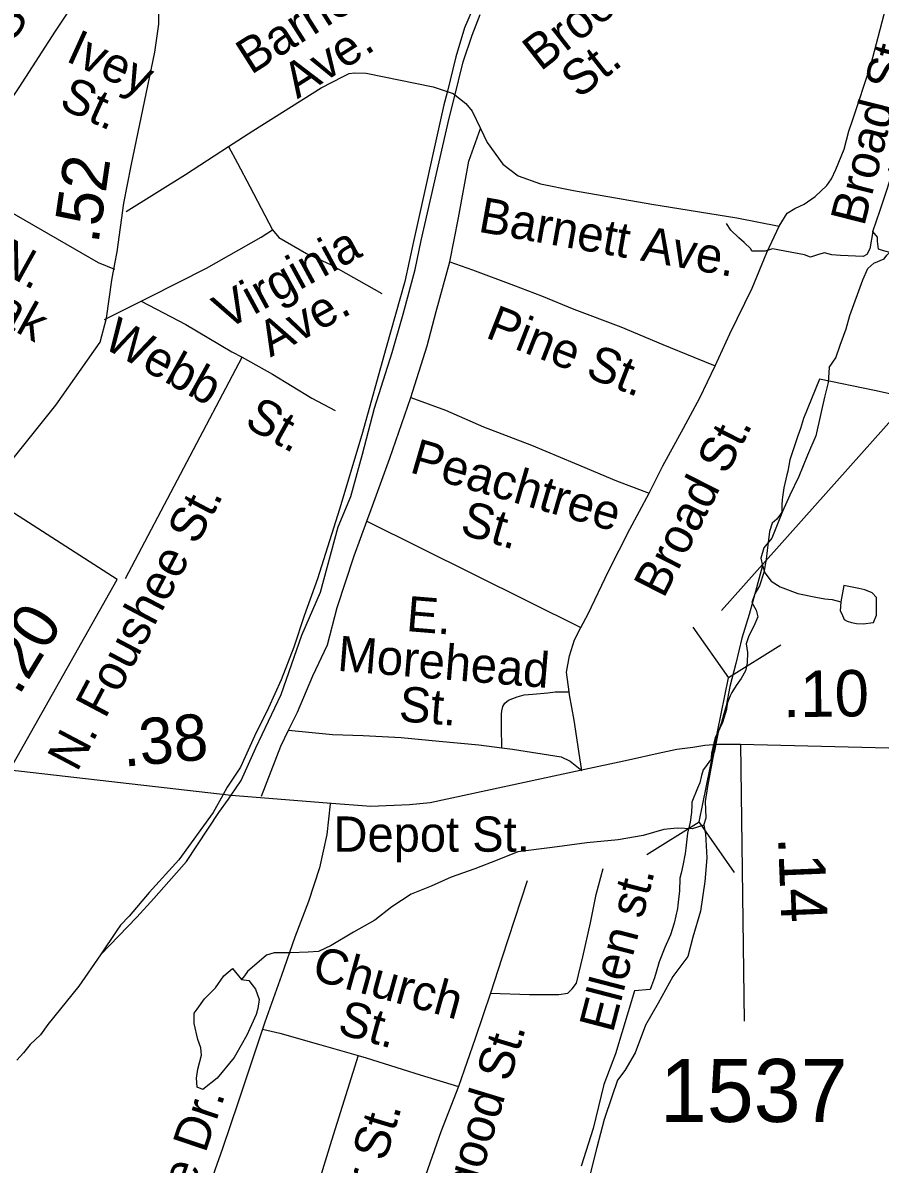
# Model space of a CAD drawing. Extents: x 1950930 to 2061844, y 904556 to 1017002.
# Drawn here: x 2005591 to 2007904, y 961161 to 964240 of the extents above; entities that cross this region are included whole.
import ezdxf

# ---------------------------------------------------------------- set-up
doc = ezdxf.new("R2010")
doc.units = 0
for name, color, linetype in [('Exist Boundary Political City Limit New', 7, 'Continuous'), ('Exist Hydrographic Creek Single Shore', 7, 'Continuous'), ('Exist Hydrographic Misc Water Feature', 7, 'Continuous'), ('Exist Railroad Mainline', 7, 'Continuous'), ('Exist Road Non-System Type 51', 7, 'Continuous'), ('Exist Road Non-System Type 51 Label', 7, 'Continuous'), ('Exist Road Primary US Structure Standard Bridge CELL', 7, 'Continuous'), ('Exist Road Secondary Mileage Hundredths English Label', 7, 'Continuous'), ('Exist Road Secondary Structure Pipe CELL', 7, 'Continuous'), ('Exist Road Secondary Structure Pipe Number Label', 7, 'Continuous'), ('Exist Road Secondary Type 41 Attributed', 7, 'Continuous'), ('Exist Road Secondary Type 51 Attributed', 7, 'Continuous'), ('Exist Road Secondary Type 51 Label', 7, 'Continuous'), ('Exist Road Secondary Type 51 Number Label', 7, 'Continuous'), ('Map Preparation Boundary City Limit Buffer Line', 7, 'Continuous')]:
    doc.layers.add(name, color=color, linetype=linetype)

msp = doc.modelspace()

# ---------------------------------------------------------------- linework, layer by layer
at = {"layer": 'Exist Boundary Political City Limit New'}
for points in [[(2008331.9, 963151), (2007888.8, 963248.9), (2007740.6, 963279.2), (2007697.8, 963173.1), (2007689.8, 963146.3), (2007682.5, 963126.7), (2007660.5, 963061.6), (2007654.9, 963031.4), (2007652.9, 963021.3), (2007644.6, 962986.4), (2007640.8, 962961.1), (2007640.2, 962953.4), (2007639.4, 962939.8), (2007639.4, 962920.7), (2007635.2, 962915), (2007625.6, 962901.5), (2007613.2, 962891.1), (2007606, 962868.4), (2007601, 962831.2), (2007599.4, 962817.3), (2007596.6, 962793.7), (2007591, 962757.4), (2007579.2, 962721.6), (2007566.6, 962699.6), (2007558.4, 962676.9), (2007570.2, 962656), (2007574.8, 962638.4), (2007563.6, 962612.6), (2007550, 962587.1), (2007542.8, 962565.3), (2007546.5, 962542.1), (2007546, 962514.2), (2007542.5, 962500), (2007540.8, 962492.7), (2007529.1, 962471.6), (2007516.2, 962453)], [(2007516.2, 962453), (2007504, 962433.8), (2007500, 962424.7), (2007492.2, 962407.1), (2007491, 962397.4), (2007489.8, 962387.7), (2007478.9, 962352.8), (2007465.1, 962322.8), (2007459.2, 962312.5), (2007449.2, 962269.8), (2007448.9, 962259.7), (2007447.8, 962251.9), (2007444.2, 962248.6), (2007435.6, 962237.2), (2007426.9, 962225.5), (2007422.2, 962209.8), (2007418.2, 962190.4), (2007411.9, 962175.4), (2007396.2, 962138.1), (2007396.1, 962130.9), (2007395.8, 962109.8), (2007391.6, 962084.4), (2007384.9, 962054.8), (2007380.2, 962014.1), (2007378.6, 961999.5), (2007371.9, 961966.8), (2007367.2, 961946.6), (2007364, 961932.6), (2007362.8, 961898.1), (2007362.5, 961892.1), (2007358.5, 961860.6), (2007357.4, 961851.5), (2007348.5, 961812), (2007339.1, 961780.3), (2007323.2, 961746.2), (2007308.6, 961707.6), (2007306.5, 961700.7), (2007295.5, 961664.6), (2007287.4, 961642.5), (2007283.8, 961632.6), (2007241.8, 961629.2), (2007190.5, 961458.7), (2007159.1, 961376.7), (2007130.6, 961257.9), (2007097.9, 961156.4)], [(2007516.2, 962453), (2007504, 962433.8), (2007500, 962424.7), (2007492.2, 962407.1), (2007491, 962397.4), (2007489.8, 962387.7), (2007478.9, 962352.8), (2007465.1, 962322.8), (2007459.2, 962312.5), (2007449.2, 962269.8), (2007448.9, 962259.7), (2007447.8, 962251.9), (2007444.2, 962248.6), (2007435.6, 962237.2), (2007426.9, 962225.5), (2007422.2, 962209.8), (2007418.2, 962190.4), (2007411.9, 962175.4), (2007396.2, 962138.1), (2007396.1, 962130.9), (2007395.8, 962109.8), (2007391.6, 962084.4), (2007384.9, 962054.8), (2007380.2, 962014.1), (2007378.6, 961999.5), (2007371.9, 961966.8), (2007367.2, 961946.6), (2007364, 961932.6), (2007362.8, 961898.1), (2007362.5, 961892.1), (2007358.5, 961860.6), (2007357.4, 961851.5), (2007348.5, 961812), (2007339.1, 961780.3), (2007323.2, 961746.2), (2007308.6, 961707.6), (2007306.5, 961700.7), (2007295.5, 961664.6), (2007287.4, 961642.5), (2007283.8, 961632.6), (2007241.8, 961629.2), (2007190.5, 961458.7), (2007159.1, 961376.7), (2007130.6, 961257.9), (2007097.9, 961156.4)]]:
    msp.add_lwpolyline(points, dxfattribs=at)
at = {"layer": 'Exist Hydrographic Creek Single Shore'}
for points in [[(2007766.5, 963310.5), (2007784.4, 963336.7), (2007796.3, 963370.6), (2007812.3, 963414.6), (2007822.2, 963450.8), (2007857.7, 963547.1), (2007871.5, 963577.6), (2007887.2, 963592.4), (2007915, 963603.5), (2007922.4, 963613.7), (2007930.7, 963621.1), (2007910.4, 963626.6), (2007900.2, 963629.4), (2007897.4, 963651.6), (2007897.4, 963661.8), (2007884.5, 963677.5), (2007904.8, 963734.8), (2007920.5, 963783.9), (2007930.7, 963814.4), (2007932.6, 963834.7), (2007927.9, 963844.9), (2007944.1, 963868.9), (2007956.1, 963890.2)], [(2007884.5, 963677.5), (2007876.2, 963630.3), (2007868.8, 963615.5), (2007858.6, 963610), (2007797.5, 963612.8), (2007774.4, 963614.6), (2007754.1, 963620.2), (2007738.3, 963615.5), (2007716.2, 963608.1), (2007700.4, 963614.6), (2007646.8, 963624.8), (2007614.4, 963630.3), (2007594.1, 963624.8), (2007558, 963624.8), (2007555.2, 963630.3), (2007537.7, 963647.9), (2007522.9, 963660.8), (2007501.6, 963681.2), (2007489.6, 963698.8)], [(2007766.5, 963310.5), (2007764.3, 963270.5), (2007754.3, 963230.7), (2007744.5, 963186.6), (2007730.5, 963126.5), (2007708.4, 963074.4), (2007684.6, 963016.5), (2007660.6, 962966.5), (2007640.6, 962922.6), (2007626.7, 962886.4), (2007612.5, 962850.6), (2007590.7, 962824.5), (2007582.9, 962796.4), (2007586.7, 962776.3)], [(2007586.7, 962776.3), (2007570.7, 962716.3), (2007550.8, 962644.5), (2007530.8, 962580.3), (2007515, 962512.3), (2007498.9, 962450.3), (2007489, 962398.3), (2007482.9, 962376.5), (2007476.8, 962352.7), (2007467.3, 962327.1), (2007457, 962271.9)], [(2007429.1, 962076.3), (2007435.1, 962096.2), (2007433.1, 962140.2), (2007439.2, 962180.5), (2007457, 962271.9)], [(2007429.1, 962076.3), (2007433.2, 962052.3), (2007437.1, 961988.2), (2007431.2, 961924.3), (2007419.4, 961844.2), (2007399.2, 961774.3), (2007385.4, 961722.1), (2007345.5, 961668.1), (2007305.3, 961596.1), (2007271.6, 961536.1), (2007243.5, 961462.2), (2007215.5, 961414.2), (2007195.6, 961388), (2007181.6, 961346), (2007159.7, 961282.1), (2007139.7, 961206.1), (2007111.7, 961092.1)]]:
    msp.add_lwpolyline(points, dxfattribs=at)
at = {"layer": 'Exist Hydrographic Misc Water Feature'}
for points in [[(2007586.7, 962776.3), (2007592.9, 962756.5), (2007610.8, 962734.5), (2007634.7, 962718.6), (2007682.6, 962700.5), (2007730.6, 962690.7), (2007754.8, 962686.5), (2007774.8, 962684.5), (2007798.7, 962678.7)], [(2007798.7, 962678.7), (2007796.8, 962654.5), (2007800.9, 962646.5), (2007806.9, 962630.7), (2007815, 962626.6), (2007826.7, 962622.7), (2007840.8, 962620.4), (2007858.8, 962618.8), (2007886.8, 962622.8), (2007894.7, 962642.6), (2007894.7, 962690.5), (2007882.8, 962702.6), (2007862.7, 962710.6), (2007846.7, 962714.5), (2007806.8, 962722.5), (2007798.7, 962678.7)], [(2007429.1, 962076.3), (2007397.1, 962066.1), (2007357.1, 962068.3), (2007321.2, 962064.1), (2007265.1, 962048.2), (2007197.3, 962036.1), (2007113.1, 962028), (2007019.3, 962015.9), (2006927.2, 962004), (2006871.2, 961981.9), (2006811.3, 961957.8), (2006747.2, 961935.9), (2006693.2, 961911.7), (2006639.3, 961889.9), (2006587.4, 961855.8), (2006541.3, 961819.7), (2006483.3, 961787.7), (2006423.4, 961751.6), (2006389.3, 961735.5), (2006361.4, 961733.5), (2006313.4, 961731.5), (2006269.4, 961731.5), (2006249.3, 961725.6), (2006197.2, 961681.4), (2006189.4, 961669.4), (2006181.3, 961659.4)], [(2006181.3, 961659.4), (2006201.3, 961657.4), (2006219.5, 961633.4), (2006229.4, 961605.6), (2006225.3, 961581.4), (2006221.4, 961565.4), (2006195.6, 961509.5), (2006165.6, 961455.3), (2006161.5, 961449.5), (2006115.4, 961393.3), (2006077.4, 961363.3), (2006061.4, 961369.5), (2006059.6, 961393.5), (2006063.4, 961417.4), (2006073.4, 961455.2), (2006071.5, 961475.3), (2006063.4, 961497.5), (2006053.5, 961541.3), (2006053.4, 961569.2), (2006061.5, 961579.2), (2006081.4, 961607.4), (2006111.3, 961637.3), (2006133.3, 961669.3), (2006157.3, 961689.5), (2006181.3, 961659.4)]]:
    msp.add_lwpolyline(points, dxfattribs=at)
at = {"layer": 'Exist Railroad Mainline'}
for points in [[(2006803.3, 964274.9), (2006783.3, 964226.9), (2006759.5, 964149), (2006735.9, 964052.8), (2006727.6, 964018.8), (2006645.7, 963650.8), (2006621.9, 963542.6), (2006572, 963364.6), (2006506.1, 963128.7), (2006446.1, 962928.5), (2006386.4, 962740.5), (2006350.3, 962640.4), (2006322.3, 962556.6), (2006288.5, 962468.4), (2006254.5, 962392.3), (2006216.5, 962316.5), (2006178.6, 962232.5), (2006142.6, 962178.4), (2006130.8, 962157.2)], [(2006153.7, 962156.7), (2006180.6, 962196.4), (2006220.4, 962284.4), (2006288.5, 962428.4), (2006344.4, 962588.5), (2006394.2, 962704.5), (2006442.3, 962880.6), (2006476.2, 962962.7), (2006508.2, 963076.7), (2006540, 963200.6), (2006587.9, 963350.7), (2006617.9, 963454.7), (2006649.8, 963574.7), (2006665.8, 963652.8), (2006741.7, 963982.9), (2006754.8, 964036), (2006779.4, 964134.9), (2006803.5, 964206.9), (2006825.5, 964262.8)], [(2006130.8, 962157.2), (2006104.6, 962110.4), (2006012.7, 961982.2), (2005932.7, 961894.3), (2005878.7, 961830.2), (2005854.8, 961806), (2005844.7, 961792.1), (2005800.7, 961726.1)], [(2005800.7, 961726.1), (2005898.7, 961828.1), (2005944.7, 961878.2), (2006032.6, 961978.2), (2006120.6, 962110.2), (2006146.6, 962146.3), (2006153.7, 962156.7)], [(2005800.7, 961726.1), (2005743, 961642.1), (2005659, 961538), (2005639, 961510), (2005611.1, 961484), (2005593, 961462), (2005575, 961442)]]:
    msp.add_lwpolyline(points, dxfattribs=at)
at = {"layer": 'Exist Road Non-System Type 51'}
for p, q in [((2005811.6, 963439.9), (2005911.1, 963489.6)), ((2005868.2, 962741.7), (2006183.1, 963338.1)), ((2006519.4, 962896), (2007096.6, 962608.8))]:
    msp.add_line(p, q, dxfattribs=at)
for points in [[(2005411.8, 963812.2), (2005432.1, 963844.5), (2005487.9, 963927.2), (2005582, 964066), (2005679.2, 964217.8), (2005757.8, 964336.2), (2005764.9, 964347.9)], [(2007631.9, 963691.5), (2007653.2, 963727.2), (2007674.1, 963739.5), (2007699, 963751.6), (2007729.2, 963772.2), (2007760.2, 963801.3), (2007773.5, 963819.5), (2007785.1, 963845), (2007807.5, 963899.6), (2007820.2, 963948.1), (2007829.5, 963976.7), (2007878.9, 964125.9), (2007919.6, 964281.1), (2007940.8, 964345.6)], [(2006146.6, 963906.9), (2006211.8, 963949.2), (2006396.4, 964064.6), (2006455.5, 964095.9), (2006472.2, 964103.7), (2006485.1, 964105.4), (2006518, 964104.9), (2006698.2, 964067.5), (2006752.8, 964049.7), (2006786.5, 964022.5), (2006803.8, 964001.9), (2006825.8, 963954.9)], [(2006743.6, 963595.3), (2006767.1, 963714.4), (2006795, 963867.4), (2006825.8, 963954.9)], [(2006825.8, 963954.9), (2006843.8, 963917.3), (2006886, 963859.3), (2006928.2, 963827.6), (2006987.8, 963805.7), (2007077.1, 963787.9), (2007288.5, 963751.3), (2007518, 963714.3), (2007631.9, 963691.5)], [(2005870.5, 963731.6), (2006030.2, 963831.3), (2006146.6, 963906.9)], [(2006146.6, 963906.9), (2006170.8, 963861.9), (2006204.2, 963799.3), (2006264.9, 963681.9)], [(2005840, 963574.6), (2005795.6, 963592.8), (2005509.9, 963757.1), (2005411.8, 963812.2)], [(2005911.1, 963489.6), (2005932.5, 963500.3), (2006086.9, 963578.9), (2006234.5, 963662.3), (2006264.9, 963681.9)], [(2006264.9, 963681.9), (2006282.1, 963660.9), (2006356.9, 963618.4), (2006421.2, 963588.5), (2006559.6, 963510.2)], [(2007459.2, 963314.8), (2007498.8, 963401.2), (2007558.8, 963524.5), (2007598.9, 963621), (2007631.9, 963691.5)], [(2006638.6, 963229.5), (2006682.2, 963369.4), (2006706.6, 963461.7), (2006743.6, 963595.3)], [(2006743.6, 963595.3), (2006804.9, 963573.8), (2006914.8, 963532.5), (2006991, 963504.1), (2007077.8, 963467.9), (2007204.8, 963420.4), (2007318.2, 963373.1), (2007401.4, 963338.9), (2007459.2, 963314.8)], [(2005911.1, 963489.6), (2006031.5, 963426.4), (2006155.6, 963353.3), (2006183.1, 963338.1)], [(2006183.1, 963338.1), (2006265.1, 963292.9), (2006371.5, 963228.3), (2006434.5, 963194.4)], [(2007281.6, 962971.3), (2007318, 963045.3), (2007374.1, 963147.1), (2007417.8, 963229), (2007459.2, 963314.8)], [(2006519.4, 962896), (2006531, 962927.9), (2006581.8, 963066.1), (2006638.6, 963229.5)], [(2006638.6, 963229.5), (2006732, 963195.1), (2006834.6, 963150.9), (2006963.8, 963101.5), (2007079.5, 963052.6), (2007193, 963005.1), (2007281.6, 962971.3)], [(2007096.6, 962608.8), (2007116.4, 962646.5), (2007171.5, 962761.5), (2007228.8, 962874.2), (2007281.6, 962971.3)], [(2006308.5, 962332), (2006332.2, 962381.2), (2006374.2, 962478.9), (2006413.2, 962562.2), (2006439.2, 962663.2), (2006485.4, 962802.4), (2006519.4, 962896)], [(2007065.4, 962435.6), (2007058.4, 962488.4), (2007066.6, 962533), (2007079.5, 962576), (2007096.6, 962608.8)], [(2006883.6, 962284.8), (2006882.8, 962340.2), (2006883, 962374.4), (2006883.8, 962384.8), (2006886, 962395.9), (2006892.2, 962404.8), (2006901.5, 962412.9), (2006925.4, 962422.6), (2006943.9, 962427.9), (2006967, 962429.1), (2007007.8, 962432.6), (2007027.5, 962435.6), (2007045.5, 962435.6), (2007065.4, 962435.6)], [(2007099.8, 962223.5), (2007094.1, 962257.9), (2007079.1, 962359.3), (2007066.4, 962427.5), (2007065.4, 962435.6)], [(2006235.2, 962154.1), (2006287.9, 962289.3), (2006308.5, 962332)], [(2006308.5, 962332), (2006427, 962320.6), (2006509.4, 962318.3), (2006611.8, 962312.8), (2006715, 962302.7), (2006821.9, 962292.5), (2006883.6, 962284.8)], [(2006883.6, 962284.8), (2006912.6, 962281.1), (2007043.9, 962260.1), (2007068.1, 962248.6), (2007099.8, 962223.5)], [(2006420.8, 962133.2), (2006411.5, 962050.5), (2006391.5, 961961), (2006362.5, 961869.7), (2006324.9, 961773.8), (2006289.4, 961670.8), (2006244.1, 961545), (2006237.8, 961525.7)], [(2006852.8, 961623.2), (2006958, 961619), (2007037.6, 961619), (2007061.8, 961623.1), (2007073.2, 961634.1), (2007085, 961649.7), (2007102.4, 961720.9), (2007123.2, 961812.5), (2007138.4, 961889.4), (2007157.2, 961959)], [(2006952.4, 961926), (2006884.1, 961717), (2006852.8, 961623.2)], [(2006852.8, 961623.2), (2006811.6, 961500.4), (2006766.9, 961371)], [(2006237.8, 961525.7), (2006172.4, 961328.9), (2006130.2, 961203.7), (2006083.6, 961071.7), (2006049.8, 960954.1), (2006043.5, 960936.6), (2006024.8, 960884.4), (2005987.2, 960785.4)], [(2006237.8, 961525.7), (2006284.4, 961514.6), (2006395.5, 961483.7), (2006496, 961454.3)], [(2006496, 961454.3), (2006424.2, 961225.2), (2006377, 961070), (2006313.2, 960863.9), (2006305.9, 960835.9), (2006271.8, 960706.2), (2006221.8, 960549.3), (2006174.1, 960392), (2006128.1, 960235.2), (2006095.5, 960133.2), (2006081.6, 960086.8)], [(2006496, 961454.3), (2006517.9, 961447.9), (2006663.1, 961402.4), (2006766.9, 961371)], [(2006766.9, 961371), (2006719.6, 961248.6), (2006654.8, 961064.6), (2006542.9, 960747.4), (2006496.1, 960624.3), (2006469.4, 960541.7), (2006462.6, 960494.3), (2006459.5, 960457.1), (2006469.6, 960392)]]:
    msp.add_lwpolyline(points, dxfattribs=at)
at = {"layer": 'Exist Road Secondary Structure Pipe CELL'}
for p, q in [((2007399.3, 962610), (2007495, 962473.7)), ((2007636.3, 962561.8), (2007495, 962473.7)), ((2007415.9, 962084.9), (2007495, 962473.7)), ((2007274.6, 961996.8), (2007415.9, 962084.9)), ((2007511.6, 961948.6), (2007415.9, 962084.9))]:
    msp.add_line(p, q, dxfattribs=at)
at = {"layer": 'Exist Road Secondary Structure Pipe Number Label'}
msp.add_lwpolyline([(2007476.6, 962655.1), (2008195.1, 963461), (2010088.5, 963247.4)], dxfattribs=at)
at = {"layer": 'Exist Road Secondary Type 41 Attributed'}
msp.add_line((2007527.6, 962294.1), (2007537.1, 961547), dxfattribs=at)
at = {"layer": 'Exist Road Secondary Type 51 Attributed'}
for points in [[(2005492.9, 962974.8), (2005680.3, 963208.7), (2005800.1, 963378.9), (2005816.8, 963443.5), (2005831.7, 963546.2), (2005839.6, 963590.3), (2005845.7, 963622.4), (2005863.6, 963754.3), (2005883.5, 963854.3), (2005947.4, 964161.7), (2005958.1, 964237.1), (2005961.1, 964401.4), (2005967.4, 964609.8), (2005981.1, 964679.3), (2006009, 964750.5), (2006076.5, 964861.3), (2006113.7, 964930.8), (2006158.9, 965012.5), (2006250.2, 965145.1), (2006345.1, 965255.1), (2006489.2, 965410.7)], [(2005556.6, 962225.5), (2005846.2, 962738.3), (2005531, 962940.6), (2005492.9, 962974.8)], [(2005556.6, 962225.5), (2006153.7, 962156.7), (2006412.6, 962136.6), (2006529.9, 962127.2), (2006634.9, 962132), (2006690.1, 962136.9), (2007095.2, 962224.3), (2007225.7, 962252.2), (2007305.5, 962269.8), (2007355.9, 962281.3), (2007398.9, 962286.8), (2007431.1, 962292.2), (2007465.7, 962294.1), (2007527.6, 962294.1)], [(2007527.6, 962294.1), (2008036.7, 962281.5)]]:
    msp.add_lwpolyline(points, dxfattribs=at)
at = {"layer": 'Map Preparation Boundary City Limit Buffer Line'}
for points in [[(2008331.9, 963151), (2007888.8, 963248.9), (2007740.6, 963279.2), (2007697.8, 963173.1), (2007689.8, 963146.3), (2007682.5, 963126.7), (2007660.5, 963061.6), (2007654.9, 963031.4), (2007652.9, 963021.3), (2007644.6, 962986.4), (2007640.8, 962961.1), (2007640.2, 962953.4), (2007639.4, 962939.8), (2007639.4, 962920.7), (2007635.2, 962915), (2007625.6, 962901.5), (2007613.2, 962891.1), (2007606, 962868.4), (2007601, 962831.2), (2007599.4, 962817.3), (2007596.6, 962793.7), (2007591, 962757.4), (2007579.2, 962721.6), (2007566.6, 962699.6), (2007558.4, 962676.9), (2007570.2, 962656), (2007574.8, 962638.4), (2007563.6, 962612.6), (2007550, 962587.1), (2007542.8, 962565.3), (2007546.5, 962542.1), (2007546, 962514.2), (2007542.5, 962500), (2007540.8, 962492.7), (2007529.1, 962471.6), (2007516.2, 962453)], [(2007516.2, 962453), (2007504, 962433.8), (2007500, 962424.7), (2007492.2, 962407.1), (2007491, 962397.4), (2007489.8, 962387.7), (2007478.9, 962352.8), (2007465.1, 962322.8), (2007459.2, 962312.5), (2007449.2, 962269.8), (2007448.9, 962259.7), (2007447.8, 962251.9), (2007444.2, 962248.6), (2007435.6, 962237.2), (2007426.9, 962225.5), (2007422.2, 962209.8), (2007418.2, 962190.4), (2007411.9, 962175.4), (2007396.2, 962138.1), (2007396.1, 962130.9), (2007395.8, 962109.8), (2007391.6, 962084.4), (2007384.9, 962054.8), (2007380.2, 962014.1), (2007378.6, 961999.5), (2007371.9, 961966.8), (2007367.2, 961946.6), (2007364, 961932.6), (2007362.8, 961898.1), (2007362.5, 961892.1), (2007358.5, 961860.6), (2007357.4, 961851.5), (2007348.5, 961812), (2007339.1, 961780.3), (2007323.2, 961746.2), (2007308.6, 961707.6), (2007306.5, 961700.7), (2007295.5, 961664.6), (2007287.4, 961642.5), (2007283.8, 961632.6), (2007241.8, 961629.2), (2007190.5, 961458.7), (2007159.1, 961376.7), (2007130.6, 961257.9), (2007097.9, 961156.4)]]:
    msp.add_lwpolyline(points, dxfattribs=at)

# ---------------------------------------------------------------- texts
at = {"layer": 'Exist Road Non-System Type 51 Label'}
for s, rotation, p in [('Barnett ', 32.4349, (2006207.1, 964099)), ('Brook', 38.0774, (2006988.3, 964108)), ('N. Lamar St.', 56.2432, (2005252.7, 963719.6)), ('Ivey', 335.5797, (2005704.2, 964138.4)), ('  Ave.', 32.4349, (2006272.6, 963996.1)), (' St.', 38.0774, (2007063.6, 964011.9)), ('Broad St.', 75.7836, (2007861.2, 963689.3)), (' St.', 335.5797, (2005653.7, 964027.3)), ('Barnett Ave.', 349.9275, (2006817.4, 963677.3)), (' N.', 330.9711, (2005479.9, 963597.1)), ('Virginia  ', 28.5008, (2006139.3, 963410.8)), ('Oak', 330.9711, (2005420.7, 963490.5)), ('  Ave.', 28.5008, (2006197.5, 963303.6)), ('Pine St.', 338.5987, (2006836.5, 963392.6)), ('Webb   St.', 330.8772, (2005803.2, 963366.7)), ('Broad St.', 62.9173, (2007320.2, 962685.1)), ('Peachtree', 343.8387, (2006632, 963028.6)), ('N. Foushee St.', 62.1547, (2005737.7, 962217.1)), ('     St.', 343.8387, (2006598, 962911.4)), ('     E. ', 355.3121, (2006448.2, 962614.3)), ('Morehead', 355.3121, (2006438.2, 962492.7)), ('     St.', 355.3121, (2006428.2, 962371.1)), ('Ellen st.', 75.4286, (2007183.2, 961513.5)), ('Church ', 344.5468, (2006367.5, 961660.4)), ('   St.', 344.5468, (2006335, 961542.8)), ('Allgood St.', 73.0935, (2006770.6, 960941.4)), ('Lake Dr.', 71.301, (2005984.3, 960894.7)), ('Edgar St.', 73.1338, (2006460.6, 960808.2))]:
    msp.add_text(s, height=95, rotation=rotation, dxfattribs=at).set_placement(p)
at = {"layer": 'Exist Road Primary US Structure Standard Bridge CELL'}
for s, rotation, p in [('.52', 81.7875, (2005795, 963642)), ('.10', 0.6911, (2007642.6, 962367.1)), ('.14', 272.3985, (2007628.6, 962043.3))]:
    msp.add_text(s, height=125, rotation=rotation, dxfattribs=at).set_placement(p)
at = {"layer": 'Exist Road Secondary Mileage Hundredths English Label'}
for s, rotation, p in [('.20', 58.6076, (2005580.4, 962422.9)), ('.38', 5.0241, (2005863.8, 962233.6))]:
    msp.add_text(s, height=125, rotation=rotation, dxfattribs=at).set_placement(p)
at = {"layer": 'Exist Road Secondary Type 51 Label'}
msp.add_text('Depot St.', height=95, dxfattribs=at).set_placement((2006429.6, 962004.4))
at = {"layer": 'Exist Road Secondary Type 51 Number Label'}
msp.add_text('1537', height=170, dxfattribs=at).set_placement((2007310.4, 961275.3))

doc.saveas('drawing.dxf')
